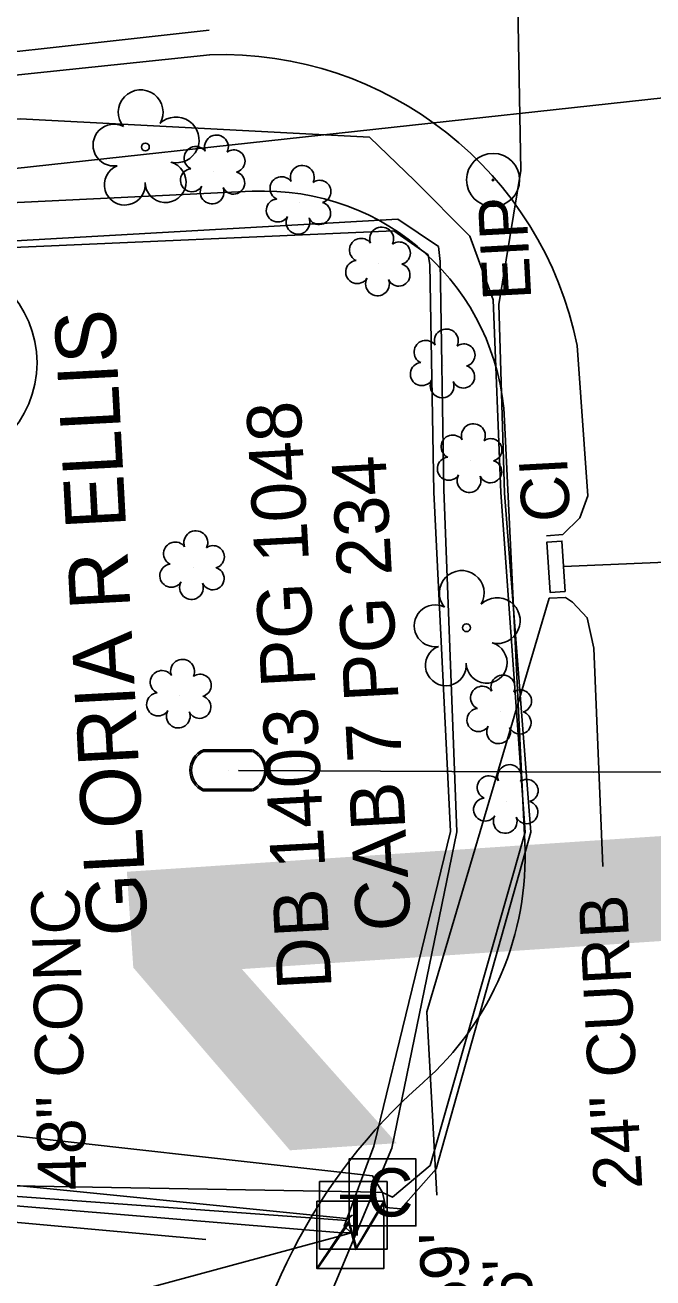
# Model space of a CAD drawing. Extents: x 2364404 to 2371833, y 798876 to 809754.
# Drawn here: x 2369070.3 to 2369122.3, y 802029.8 to 802133.7 of the extents above; entities that cross this region are included whole.
import ezdxf

# ---------------------------------------------------------------- set-up
doc = ezdxf.new("R2010")
doc.units = 0
for name, color, linetype in [('Exist Horizontal Alignment Direction Label', 7, 'Continuous'), ('Exist Other Culture Area Outline Text', 7, 'Continuous'), ('Exist Property Deed Book Text', 7, 'Continuous'), ('Exist Property Iron Pin CELL', 7, 'Continuous'), ('Exist Property Iron Pin Text', 7, 'Continuous'), ('Exist Property Owner Number CELL', 7, 'Continuous'), ('Exist Property Owner Text', 7, 'Continuous'), ('Exist Right of Way Line', 7, 'Continuous'), ('Exist Roads Curbs', 7, 'Continuous'), ('Exist Roads Curbs Text', 7, 'Continuous'), ('Exist Roads EOP', 7, 'Continuous'), ('Exist Roads EOP Other', 7, 'Continuous'), ('Exist Structure Minor Catch Basin', 7, 'Continuous'), ('Exist Structure Minor Catch Basin Leader', 7, 'Continuous'), ('Exist Structure Minor Catch Basin Text', 7, 'Continuous'), ('Exist Structure Minor Drop Inlet Top Elevation', 7, 'Continuous'), ('Exist Structure Minor Pipes RCP 18 Inch', 7, 'Continuous'), ('Exist Structure Minor Pipes RCP 24 Inch', 7, 'Continuous'), ('Exist Structure Minor Pipes RCP 24 Inch Invert', 7, 'Continuous'), ('Exist Utilities Gas UG Line SUE LOS B', 7, 'Continuous'), ('Exist Utilities Power Transformer CELL', 7, 'Continuous'), ('Exist Utilities Power UG Cable SUE LOS B', 7, 'Continuous'), ('Exist Utilities Telephone Pedestal CELL', 7, 'Continuous'), ('Exist Utilities Telephone UG Cable SUE LOS C', 7, 'Continuous'), ('Exist Utilities TV Pedestal CELL', 7, 'Continuous'), ('Exist Utilities TV UG Cable SUE LOS B', 7, 'Continuous'), ('Exist Utilities Water Meter CELL', 7, 'Continuous'), ('Exist Utilities Water UG Line SUE LOS B', 7, 'Continuous'), ('Exist Vegetation Shrub CELL', 7, 'Continuous'), ('Exist Vegetation Tree CELL', 7, 'Continuous')]:
    doc.layers.add(name, color=color, linetype=linetype)

msp = doc.modelspace()

# ---------------------------------------------------------------- linework, layer by layer
at = {"layer": 'Exist Property Iron Pin CELL'}
for radius in [2.2, 0.0707]:
    msp.add_circle((2369109.09, 802120.88), radius, dxfattribs=at)
at = {"layer": 'Exist Property Owner Number CELL'}
msp.add_circle((2369062.54, 802105.72), 8.75, dxfattribs=at)
at = {"layer": 'Exist Right of Way Line'}
for p, q in [((2368968.22, 802114.23), (2369089.13, 802119.94)), ((2369111.72, 802065.97), (2369110.05, 802100.92))]:
    msp.add_line(p, q, dxfattribs=at)
for centre, radius, start, end in [((2369090.07, 802099.96), 20, 2.7427, 92.7051), ((2369086.75, 802064.78), 25, 311.397, 2.7132), ((2369134.36, 802010.77), 47, 131.3974, 174.5794)]:
    msp.add_arc(centre, radius, start, end, dxfattribs=at)
at = {"layer": 'Exist Roads Curbs'}
for points in [[(2369003.64, 802120.87), (2369013.03, 802122.08), (2369056.24, 802128.18), (2369085.6, 802131.26)], [(2369116.07, 802107.16), (2369116.96, 802094.69), (2369116.28, 802092.87), (2369114.87, 802091.47), (2369113.52, 802091.36)], [(2369113.75, 802086.21), (2369115.11, 802086.26), (2369115.68, 802085.86), (2369116.9, 802084.58), (2369117.45, 802082.05), (2369118.19, 802063.96)]]:
    msp.add_lwpolyline(points, dxfattribs=at)
msp.add_arc((2369086.58, 802101.19), 30.09, 11.4327, 91.8772, dxfattribs=at)
at = {"layer": 'Exist Roads EOP'}
msp.add_lwpolyline([(2369003.53, 802122.88), (2369012.84, 802123.95), (2369056.15, 802130.04), (2369085.56, 802133.31)], dxfattribs=at)
at = {"layer": 'Exist Roads EOP Other'}
msp.add_lwpolyline([(2369085.29, 802016.58), (2369066.28, 802017.51), (2369066.29, 802034.73), (2369085.29, 802033.02)], dxfattribs=at)
at = {"layer": 'Exist Structure Minor Catch Basin'}
msp.add_lwpolyline([(2369115.06, 802086.75), (2369114.8, 802090.93), (2369113.56, 802090.85), (2369113.82, 802086.68)], close=True, dxfattribs=at)
at = {"layer": 'Exist Structure Minor Catch Basin Leader'}
msp.add_lwpolyline([(2369113.75, 802086.21), (2369103.61, 802051.9), (2369104.42, 802036.69)], dxfattribs=at)
at = {"layer": 'Exist Structure Minor Pipes RCP 18 Inch'}
msp.add_line((2369114.93, 802088.84), (2369146.09, 802090.14), dxfattribs=at)
at = {"layer": 'Exist Structure Minor Pipes RCP 24 Inch'}
msp.add_line((2368953.29, 802109.21), (2369173.18, 802133.12), dxfattribs=at)
at = {"layer": 'Exist Utilities Gas UG Line SUE LOS B'}
msp.add_lwpolyline([(2368955.26, 802044.89), (2368955.23, 802045.36), (2368958.09, 802068.06), (2368967.72, 802105.75), (2368987.43, 802108.17), (2369018.89, 802111.64), (2369041.4, 802112.92), (2369068, 802115.75), (2369101.2, 802117.64), (2369104.57, 802115.36), (2369104.72, 802114.13), (2369105.01, 802095.22), (2369106.1, 802066.82), (2369100.69, 802040.59), (2369091.77, 802019.28), (2369091.93, 802018.6), (2369103.76, 801977.43), (2369089.75, 801962.48), (2369075.04, 801943.54), (2369065.17, 801925.84), (2369065.51, 801915.91), (2369065.39, 801915.19)], dxfattribs=at)
at = {"layer": 'Exist Utilities Power Transformer CELL'}
msp.add_line((2369097.33, 802033.58), (2369097.33, 802033.58), dxfattribs=at)
msp.add_lwpolyline([(2369094.48, 802036.19), (2369100.04, 802036.19), (2369100.04, 802030.63), (2369094.48, 802030.63)], close=True, dxfattribs=at)
for points in [[(2369094.48, 802030.63), (2369097.13, 802034.58), (2369097.76, 802032.37), (2369100.04, 802036.19)], [(2369094.55, 802030.63), (2369097.13, 802034.37), (2369097.71, 802032.19), (2369100.04, 802036.03)]]:
    msp.add_lwpolyline(points, dxfattribs=at)
at = {"layer": 'Exist Utilities Power UG Cable SUE LOS B'}
for points in [[(2368956.22, 801918.7), (2368956.95, 801966.02), (2368957.01, 802017.71), (2368957.46, 802068), (2368959.95, 802098.73), (2368966, 802106.07), (2368967.69, 802106.55), (2368987.59, 802107.41), (2369018.97, 802110.95), (2369068.05, 802115.21), (2369100.86, 802116.65), (2369103.7, 802114.66), (2369103.85, 802113.86), (2369104.17, 802094.99), (2369105.56, 802066.85), (2369099.22, 802040.75), (2369096.74, 802034.14), (2369097.33, 802033.58)], [(2369026.38, 802046.26), (2369026.83, 802043.04), (2369035.03, 802038.06), (2369064.83, 802036.19), (2369096.22, 802033.61), (2369097.33, 802033.58)], [(2369026.92, 802003.79), (2369028.94, 802007.04), (2369035.43, 802010.68), (2369066.02, 802025.1), (2369096.05, 802033.21), (2369097.33, 802033.58)]]:
    msp.add_lwpolyline(points, dxfattribs=at)
at = {"layer": 'Exist Utilities Telephone Pedestal CELL'}
msp.add_line((2369097.43, 802035.05), (2369097.43, 802035.05), dxfattribs=at)
msp.add_lwpolyline([(2369094.71, 802032.22), (2369100.3, 802032.22), (2369100.3, 802037.82), (2369094.71, 802037.82), (2369094.71, 802032.22)], dxfattribs=at)
at = {"layer": 'Exist Utilities Telephone UG Cable SUE LOS C'}
for points in [[(2369024.92, 802046.23), (2369025.81, 802044.89), (2369035.55, 802042.94), (2369041.89, 802040.36), (2369064.88, 802037.98), (2369096.94, 802034.76), (2369097.43, 802035.05)], [(2369028.05, 802003.91), (2369027.36, 802006.13), (2369027.88, 802008.24), (2369034.53, 802012.14), (2369052.11, 802030.84), (2369058.95, 802036.19), (2369064.76, 802036.95), (2369096.95, 802034.61), (2369097.43, 802035.05)]]:
    msp.add_lwpolyline(points, dxfattribs=at)
at = {"layer": 'Exist Utilities TV Pedestal CELL'}
msp.add_line((2369099.93, 802036.93), (2369099.93, 802036.93), dxfattribs=at)
msp.add_lwpolyline([(2369097.15, 802034.15), (2369102.7, 802034.15), (2369102.7, 802039.7), (2369097.15, 802039.7), (2369097.15, 802034.15)], dxfattribs=at)
at = {"layer": 'Exist Utilities TV UG Cable SUE LOS B'}
for points in [[(2369099.93, 802036.93), (2369100.2, 802035.67), (2369101.44, 802035.56), (2369104.37, 802038.88), (2369112.21, 802066.8), (2369110.05, 802094.9), (2369109.56, 802110.54), (2369111.4, 802121.67), (2369110.96, 802145.91), (2369108.32, 802174.78), (2369105.63, 802200.73), (2369105.91, 802223.62), (2369100.5, 802236.97), (2369085.32, 802248.23), (2369084.73, 802248.39)], [(2368898.4, 801997.38), (2368900.92, 801997.72), (2368922.99, 802006.11), (2368947.09, 802014.12), (2368950.67, 802017.61), (2368950.94, 802044.86), (2368950.87, 802068.13), (2368951.99, 802095.24), (2368956.6, 802105.59), (2368964.83, 802111.78), (2368966.88, 802112.5), (2368987.1, 802119.08), (2369020.75, 802121.6), (2369069.89, 802125.94), (2369098.84, 802124.43), (2369102.62, 802120.82), (2369107.16, 802116.22), (2369109.1, 802110.93), (2369109.73, 802094.95), (2369111.75, 802066.8), (2369103.87, 802039.16), (2369100.75, 802036.54), (2369099.93, 802036.93), (2369099.93, 802036.93)], [(2369023.83, 802046.12), (2369025.27, 802043.82), (2369035.71, 802042.15), (2369064.94, 802042.13), (2369099.1, 802038.3), (2369099.93, 802036.93)], [(2369029.45, 802004.67), (2369029.97, 802006.27), (2369035.09, 802011.55), (2369052.84, 802030.04), (2369059.51, 802035.35), (2369064.74, 802037.56), (2369098.09, 802036.98), (2369099.93, 802036.93)]]:
    msp.add_lwpolyline(points, dxfattribs=at)
at = {"layer": 'Exist Utilities Water Meter CELL'}
msp.add_line((2369087.12, 802071.92), (2369087.12, 802071.92), dxfattribs=at)
for points in [[(2369085.09, 802073.62), (2369089.16, 802073.62)], [(2369085.09, 802073.48), (2369089.16, 802073.48)], [(2369089.16, 802070.36), (2369085.06, 802070.36)], [(2369089.16, 802070.22), (2369085.06, 802070.22)]]:
    msp.add_lwpolyline(points, dxfattribs=at)
for centre, radius, start, end in [((2369085.82, 802071.92), 1.86, 113.178, 245.9794), ((2369085.83, 802071.92), 1.73, 115.3009, 243.7824), ((2369088.42, 802071.92), 1.86, 293.6483, 66.3084), ((2369088.43, 802071.92), 1.73, 295.1272, 64.8728)]:
    msp.add_arc(centre, radius, start, end, dxfattribs=at)
at = {"layer": 'Exist Utilities Water UG Line SUE LOS B'}
msp.add_lwpolyline([(2369087.99, 802071.91), (2369087.99, 802071.91), (2369117.45, 802071.77), (2369140.23, 802071.88)], dxfattribs=at)
at = {"layer": 'Exist Vegetation Shrub CELL'}
for p, q in [((2369085.93, 802121.57), (2369085.93, 802121.57)), ((2369093.05, 802119.05), (2369093.05, 802119.05)), ((2369099.63, 802113.94), (2369099.63, 802113.94)), ((2369104.99, 802105.49), (2369104.99, 802105.49)), ((2369107.23, 802097.63), (2369107.23, 802097.63)), ((2369084.22, 802088.76), (2369084.22, 802088.76)), ((2369083.13, 802078.1), (2369083.13, 802078.1)), ((2369109.68, 802076.8), (2369109.68, 802076.8)), ((2369110.23, 802069.37), (2369110.23, 802069.37))]:
    msp.add_line(p, q, dxfattribs=at)
for centre, radius, start, end in [((2369086.16, 802123.61), 0.99, 334.8391, 200.4717), ((2369084.45, 802122.69), 0.968, 35.8908, 245.4216), ((2369087.6, 802122.44), 0.929, 284.4567, 126.0861), ((2369084.13, 802120.86), 0.955, 95.1099, 327.9534), ((2369093.28, 802121.09), 0.99, 334.8391, 200.4717), ((2369087.57, 802120.64), 0.937, 204.9913, 73.4601), ((2369091.57, 802120.18), 0.968, 35.8908, 245.4216), ((2369094.72, 802119.92), 0.929, 284.4567, 126.0861), ((2369085.8, 802119.88), 0.984, 151.2797, 21.387), ((2369091.25, 802118.35), 0.955, 95.1099, 327.9534), ((2369094.69, 802118.12), 0.937, 204.9913, 73.4601), ((2369092.92, 802117.37), 0.984, 151.2797, 21.387), ((2369099.86, 802115.98), 0.99, 334.8391, 200.4717), ((2369098.15, 802115.07), 0.968, 35.8908, 245.4216), ((2369101.31, 802114.81), 0.929, 284.4567, 126.0861), ((2369097.83, 802113.24), 0.955, 95.1099, 327.9534), ((2369101.27, 802113.01), 0.937, 204.9913, 73.4601), ((2369099.51, 802112.26), 0.984, 151.2797, 21.387), ((2369105.22, 802107.53), 0.99, 334.8391, 200.4717), ((2369103.51, 802106.61), 0.968, 35.8908, 245.4216), ((2369106.67, 802106.36), 0.929, 284.4567, 126.0861), ((2369103.19, 802104.78), 0.955, 95.1099, 327.9534), ((2369106.63, 802104.56), 0.937, 204.9913, 73.4601), ((2369104.87, 802103.8), 0.984, 151.2797, 21.387), ((2369107.46, 802099.67), 0.99, 334.8391, 200.4717), ((2369105.75, 802098.76), 0.968, 35.8908, 245.4216), ((2369108.9, 802098.5), 0.929, 284.4567, 126.0861), ((2369105.43, 802096.93), 0.955, 95.1099, 327.9534), ((2369108.87, 802096.7), 0.937, 204.9913, 73.4601), ((2369107.1, 802095.95), 0.984, 151.2797, 21.387), ((2369084.45, 802090.8), 0.99, 334.8391, 200.4717), ((2369082.74, 802089.89), 0.968, 35.8908, 245.4216), ((2369085.89, 802089.63), 0.929, 284.4567, 126.0861), ((2369082.42, 802088.06), 0.955, 95.1099, 327.9534), ((2369085.86, 802087.83), 0.937, 204.9913, 73.4601), ((2369084.09, 802087.08), 0.984, 151.2797, 21.387), ((2369083.35, 802080.14), 0.99, 334.8391, 200.4717), ((2369081.64, 802079.23), 0.968, 35.8908, 245.4216), ((2369084.8, 802078.97), 0.929, 284.4567, 126.0861), ((2369109.91, 802078.84), 0.99, 334.8391, 200.4717), ((2369081.33, 802077.39), 0.955, 95.1099, 327.9534), ((2369108.19, 802077.93), 0.968, 35.8908, 245.4216), ((2369111.35, 802077.67), 0.929, 284.4567, 126.0861), ((2369084.76, 802077.17), 0.937, 204.9913, 73.4601), ((2369083, 802076.42), 0.984, 151.2797, 21.387), ((2369107.88, 802076.1), 0.955, 95.1099, 327.9534), ((2369111.31, 802075.87), 0.937, 204.9913, 73.4601), ((2369109.55, 802075.12), 0.984, 151.2797, 21.387), ((2369110.46, 802071.41), 0.99, 334.8391, 200.4717), ((2369108.75, 802070.5), 0.968, 35.8908, 245.4216), ((2369111.9, 802070.24), 0.929, 284.4567, 126.0861), ((2369108.43, 802068.67), 0.955, 95.1099, 327.9534), ((2369111.87, 802068.44), 0.937, 204.9913, 73.4601), ((2369110.1, 802067.69), 0.984, 151.2797, 21.387)]:
    msp.add_arc(centre, radius, start, end, dxfattribs=at)
at = {"layer": 'Exist Vegetation Tree CELL'}
for p, q in [((2369080.27, 802123.61), (2369080.27, 802123.61)), ((2369106.89, 802083.75), (2369106.89, 802083.75))]:
    msp.add_line(p, q, dxfattribs=at)
for centre in [(2369080.27, 802123.61), (2369106.89, 802083.75)]:
    msp.add_circle(centre, 0.326, dxfattribs=at)
for centre, radius, start, end in [((2369079.88, 802126.49), 1.86, 330.1651, 219.7134), ((2369082.82, 802124.2), 1.9, 257.1011, 134.1999), ((2369077.66, 802123.77), 1.73, 62.6636, 279.3457), ((2369078.56, 802120.49), 1.69, 111.5671, 6.231), ((2369081.94, 802120.71), 1.7, 181.2822, 74.56), ((2369106.5, 802086.63), 1.86, 330.1651, 219.7134), ((2369104.28, 802083.91), 1.73, 62.6636, 279.3457), ((2369109.44, 802084.34), 1.9, 257.1011, 134.1999), ((2369108.56, 802080.85), 1.7, 181.2822, 74.56), ((2369105.18, 802080.63), 1.69, 111.5671, 6.231)]:
    msp.add_arc(centre, radius, start, end, dxfattribs=at)

# ---------------------------------------------------------------- texts
at = {"layer": 'Exist Horizontal Alignment Direction Label'}
msp.add_text('BL-101', height=73.5, rotation=93.8235, dxfattribs=at).set_placement((2369171.79, 801773.4))
at = {"layer": 'Exist Other Culture Area Outline Text'}
msp.add_text('48" CONC', height=4, rotation=91.4313, dxfattribs=at).set_placement((2369075.4, 802037.15))
at = {"layer": 'Exist Property Deed Book Text'}
for s, p in [('DB 1403 PG 1048', (2369095.72, 802053.87)), ('CAB 7 PG 234', (2369102.28, 802058.71))]:
    msp.add_text(s, height=4.5, rotation=93.0566, dxfattribs=at).set_placement(p)
at = {"layer": 'Exist Property Iron Pin Text'}
msp.add_text('EIP', height=4, rotation=93.0566, dxfattribs=at).set_placement((2369112.27, 802111))
at = {"layer": 'Exist Property Owner Text'}
msp.add_text('GLORIA R ELLIS', height=5, rotation=93.0566, dxfattribs=at).set_placement((2369080.48, 802058.3))
at = {"layer": 'Exist Roads Curbs Text'}
msp.add_text('24" CURB', height=4, rotation=93.0566, dxfattribs=at).set_placement((2369121.47, 802037.24))
at = {"layer": 'Exist Structure Minor Catch Basin Text'}
msp.add_text('CI', height=4, rotation=93.0566, dxfattribs=at).set_placement((2369115.5, 802092.63))
at = {"layer": 'Exist Structure Minor Drop Inlet Top Elevation'}
msp.add_text("TOP=103.59'", height=4, rotation=93.0566, dxfattribs=at).set_placement((2369108.6, 802002.31))
at = {"layer": 'Exist Structure Minor Pipes RCP 24 Inch Invert'}
msp.add_text("INV OUT=100.96'", height=4, rotation=93.0566, dxfattribs=at).set_placement((2369114.44, 801989.45))
at = {"layer": 'Exist Utilities Telephone Pedestal CELL'}
msp.add_text('T', height=3.42, dxfattribs=at).set_placement((2369096.3, 802033.33))
at = {"layer": 'Exist Utilities TV Pedestal CELL'}
msp.add_text('C', height=4, dxfattribs=at).set_placement((2369098.62, 802034.93))

doc.saveas('drawing.dxf')
